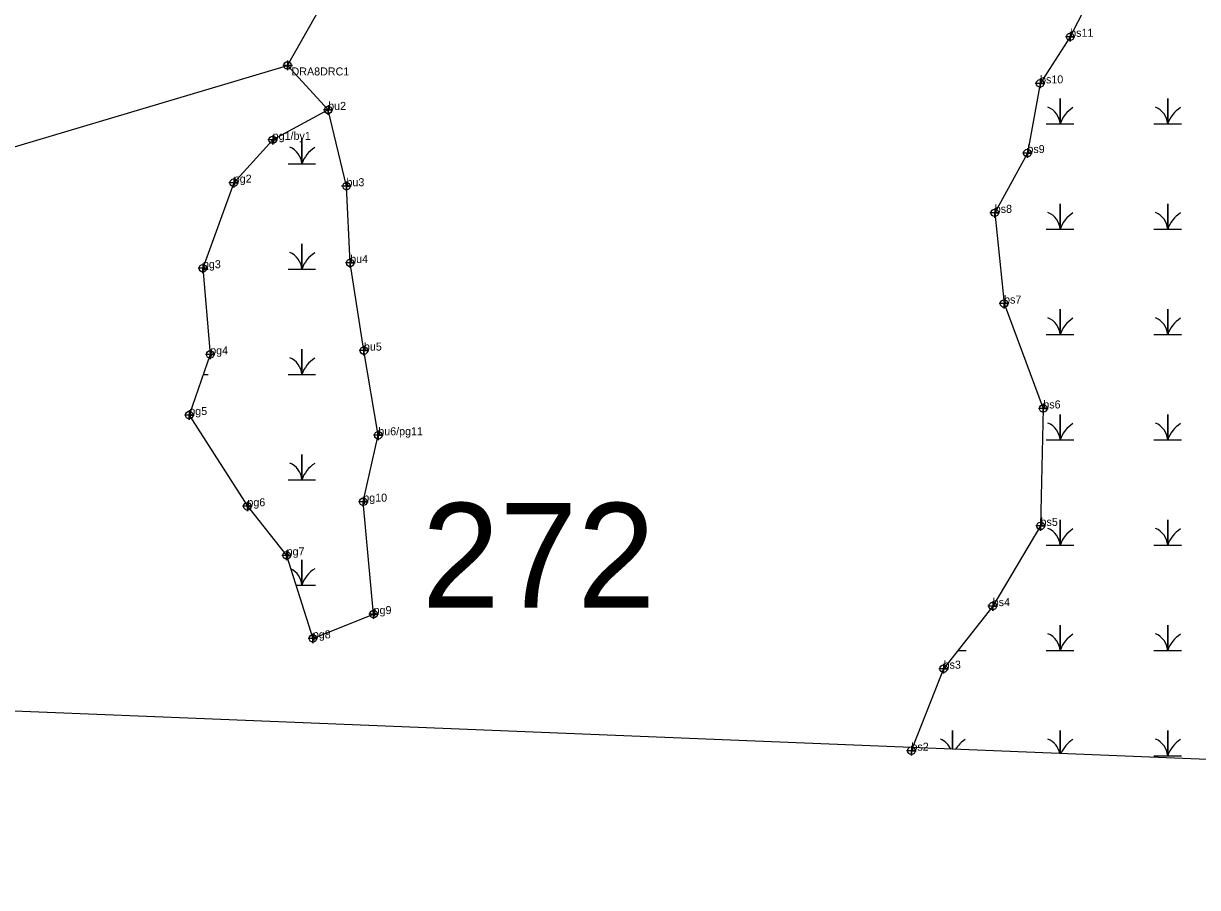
# Model space of a CAD drawing. Extents: x 2071991 to 2268989, y 436479 to 469629.
# Drawn here: x 2232176 to 2232909, y 437760 to 438299 of the extents above; entities that cross this region are included whole.
import ezdxf

# ---------------------------------------------------------------- set-up
doc = ezdxf.new("R2010")
doc.units = 0
for name, color, linetype in [('approx_PSA', 7, 'Continuous'), ('Default', 7, 'Continuous'), ('Exist Environmental Wetland Boundary', 7, 'Continuous'), ('Exist Environmental Wetland Boundary Cogo Comment', 7, 'Continuous'), ('Exist Environmental Wetland Boundary Cogo Point CELL', 7, 'Continuous'), ('Exist Hydro Jurisdictional Stream or Body of Water NEU NonMitigable', 7, 'Continuous'), ('Exist Hydro Jurisdictional Stream or Body of Water NEU NonMitigable Cogo Comment', 7, 'Continuous'), ('Exist Hydro Jurisdictional Stream or Body of Water NEU NonMitigable Cogo Point CELL', 7, 'Continuous'), ('Exist Hydro Swamp or Marsh', 7, 'Continuous')]:
    doc.layers.add(name, color=color, linetype=linetype)

msp = doc.modelspace()

# ---------------------------------------------------------------- linework, layer by layer
at = {"layer": 'approx_PSA'}
for p, q in [((2232283.57, 437865.3), (2231659.59, 437890.49)), ((2234896.82, 437759.82), (2232283.57, 437865.3))]:
    msp.add_line(p, q, dxfattribs=at)
at = {"layer": 'Exist Environmental Wetland Boundary'}
msp.add_lwpolyline([(2232852.98, 438337.31), (2232829.52, 438291.16), (2232810.71, 438262.06), (2232802.81, 438218.55), (2232782.42, 438181.19), (2232788.24, 438124.55), (2232812.74, 438059.04), (2232811.03, 437985.67), (2232781.14, 437935.58), (2232750.47, 437896.5), (2232731.15, 437847.23)], dxfattribs=at)
msp.add_lwpolyline([(2232331.44, 438226.79), (2232307.12, 438200.03), (2232287.87, 438146.61), (2232292.41, 438092.78), (2232279.35, 438054.92), (2232315.65, 437997.92), (2232340.17, 437967.26), (2232356.53, 437915.43), (2232394.48, 437930.6), (2232388.03, 438000.8), (2232397.4, 438042.28), (2232388.44, 438095.15), (2232379.86, 438149.9), (2232377.53, 438197.84), (2232366.11, 438245.5)], close=True, dxfattribs=at)
at = {"layer": 'Exist Environmental Wetland Boundary Cogo Point CELL'}
for points in [[(2232829.52, 438294.16), (2232829.52, 438288.16), (2232829.52, 438291.16), (2232832.52, 438291.16), (2232826.52, 438291.16)], [(2232810.71, 438265.06), (2232810.71, 438259.06), (2232810.71, 438262.06), (2232813.71, 438262.06), (2232807.71, 438262.06)], [(2232366.11, 438248.5), (2232366.11, 438242.5), (2232366.11, 438245.5), (2232369.11, 438245.5), (2232363.11, 438245.5)], [(2232331.44, 438229.79), (2232331.44, 438223.79), (2232331.44, 438226.79), (2232334.44, 438226.79), (2232328.44, 438226.79)], [(2232802.81, 438221.55), (2232802.81, 438215.55), (2232802.81, 438218.55), (2232805.81, 438218.55), (2232799.81, 438218.55)], [(2232307.12, 438203.03), (2232307.12, 438197.03), (2232307.12, 438200.03), (2232310.12, 438200.03), (2232304.12, 438200.03)], [(2232377.53, 438200.84), (2232377.53, 438194.84), (2232377.53, 438197.84), (2232380.53, 438197.84), (2232374.53, 438197.84)], [(2232782.42, 438184.19), (2232782.42, 438178.19), (2232782.42, 438181.19), (2232785.42, 438181.19), (2232779.42, 438181.19)], [(2232287.87, 438149.61), (2232287.87, 438143.61), (2232287.87, 438146.61), (2232290.87, 438146.61), (2232284.87, 438146.61)], [(2232379.86, 438152.9), (2232379.86, 438146.9), (2232379.86, 438149.9), (2232382.86, 438149.9), (2232376.86, 438149.9)], [(2232788.24, 438127.55), (2232788.24, 438121.55), (2232788.24, 438124.55), (2232791.24, 438124.55), (2232785.24, 438124.55)], [(2232292.41, 438095.78), (2232292.41, 438089.78), (2232292.41, 438092.78), (2232295.41, 438092.78), (2232289.41, 438092.78)], [(2232388.44, 438098.15), (2232388.44, 438092.15), (2232388.44, 438095.15), (2232391.44, 438095.15), (2232385.44, 438095.15)], [(2232812.74, 438062.04), (2232812.74, 438056.04), (2232812.74, 438059.04), (2232815.74, 438059.04), (2232809.74, 438059.04)], [(2232279.35, 438057.92), (2232279.35, 438051.92), (2232279.35, 438054.92), (2232282.35, 438054.92), (2232276.35, 438054.92)], [(2232397.4, 438045.28), (2232397.4, 438039.28), (2232397.4, 438042.28), (2232400.4, 438042.28), (2232394.4, 438042.28)], [(2232315.65, 438000.92), (2232315.65, 437994.92), (2232315.65, 437997.92), (2232318.65, 437997.92), (2232312.65, 437997.92)], [(2232388.03, 438003.8), (2232388.03, 437997.8), (2232388.03, 438000.8), (2232391.03, 438000.8), (2232385.03, 438000.8)], [(2232811.03, 437988.67), (2232811.03, 437982.67), (2232811.03, 437985.67), (2232814.03, 437985.67), (2232808.03, 437985.67)], [(2232340.17, 437970.26), (2232340.17, 437964.26), (2232340.17, 437967.26), (2232343.17, 437967.26), (2232337.17, 437967.26)], [(2232781.14, 437938.58), (2232781.14, 437932.58), (2232781.14, 437935.58), (2232784.14, 437935.58), (2232778.14, 437935.58)], [(2232394.48, 437933.6), (2232394.48, 437927.6), (2232394.48, 437930.6), (2232397.48, 437930.6), (2232391.48, 437930.6)], [(2232356.53, 437918.43), (2232356.53, 437912.43), (2232356.53, 437915.43), (2232359.53, 437915.43), (2232353.53, 437915.43)], [(2232750.47, 437899.5), (2232750.47, 437893.5), (2232750.47, 437896.5), (2232753.47, 437896.5), (2232747.47, 437896.5)], [(2232730.38, 437848.27), (2232730.38, 437842.27), (2232730.38, 437845.27), (2232733.38, 437845.27), (2232727.38, 437845.27)]]:
    msp.add_lwpolyline(points, dxfattribs=at)
for centre in [(2232829.52, 438291.16), (2232810.71, 438262.06), (2232366.11, 438245.5), (2232331.44, 438226.79), (2232802.81, 438218.55), (2232307.12, 438200.03), (2232377.53, 438197.84), (2232782.42, 438181.19), (2232287.87, 438146.61), (2232379.86, 438149.9), (2232788.24, 438124.55), (2232292.41, 438092.78), (2232388.44, 438095.15), (2232812.74, 438059.04), (2232279.35, 438054.92), (2232397.4, 438042.28), (2232315.65, 437997.92), (2232388.03, 438000.8), (2232811.03, 437985.67), (2232340.17, 437967.26), (2232781.14, 437935.58), (2232394.48, 437930.6), (2232356.53, 437915.43), (2232750.47, 437896.5), (2232730.38, 437845.27)]:
    msp.add_circle(centre, 2.34, dxfattribs=at)
at = {"layer": 'Exist Hydro Jurisdictional Stream or Body of Water NEU NonMitigable'}
msp.add_line((2232340.73, 438273.27), (2232366.11, 438245.5), dxfattribs=at)
msp.add_lwpolyline([(2231056.2, 437914.39), (2231371.51, 437996.92), (2231628.86, 438069.72), (2231831.84, 438123.29), (2232015.48, 438176.52), (2232340.73, 438273.27), (2232446.52, 438459.82), (2232614.77, 438672.9), (2232699.66, 438654.66)], dxfattribs=at)
at = {"layer": 'Exist Hydro Jurisdictional Stream or Body of Water NEU NonMitigable Cogo Point CELL'}
msp.add_lwpolyline([(2232340.73, 438276.27), (2232340.73, 438270.27), (2232340.73, 438273.27), (2232343.73, 438273.27), (2232337.73, 438273.27)], dxfattribs=at)
msp.add_circle((2232340.73, 438273.27), 2.34, dxfattribs=at)
at = {"layer": 'Exist Hydro Swamp or Marsh'}
for p, q in [((2232287.92, 438146.01), (2232291.08, 438146.01)), ((2232288.08, 438080.23), (2232291.08, 438080.23)), ((2232759.37, 437907.84), (2232764.62, 437907.84))]:
    msp.add_line(p, q, dxfattribs=at)
for points in [[(2232814.62, 438236.75), (2232823.22, 438236.75), (2232823.22, 438252.53), (2232823.22, 438236.75), (2232831.82, 438236.75)], [(2232881.82, 438236.75), (2232890.43, 438236.75), (2232890.43, 438252.53), (2232890.43, 438236.75), (2232899.03, 438236.75)], [(2232341.08, 438211.79), (2232349.68, 438211.79), (2232349.68, 438227.58), (2232349.68, 438211.79), (2232358.28, 438211.79)], [(2232814.62, 438170.96), (2232823.22, 438170.96), (2232823.22, 438186.75), (2232823.22, 438170.96), (2232831.82, 438170.96)], [(2232881.82, 438170.96), (2232890.43, 438170.96), (2232890.43, 438186.75), (2232890.43, 438170.96), (2232899.03, 438170.96)], [(2232341.08, 438146.01), (2232349.68, 438146.01), (2232349.68, 438161.79), (2232349.68, 438146.01), (2232358.28, 438146.01)], [(2232814.62, 438105.18), (2232823.22, 438105.18), (2232823.22, 438120.96), (2232823.22, 438105.18), (2232831.82, 438105.18)], [(2232881.82, 438105.18), (2232890.43, 438105.18), (2232890.43, 438120.96), (2232890.43, 438105.18), (2232899.03, 438105.18)], [(2232341.08, 438080.23), (2232349.68, 438080.23), (2232349.68, 438096.01), (2232349.68, 438080.23), (2232358.28, 438080.23)], [(2232814.62, 438039.4), (2232823.22, 438039.4), (2232823.22, 438055.18), (2232823.22, 438039.4), (2232831.82, 438039.4)], [(2232881.82, 438039.4), (2232890.43, 438039.4), (2232890.43, 438055.18), (2232890.43, 438039.4), (2232899.03, 438039.4)], [(2232341.08, 438014.45), (2232349.68, 438014.45), (2232349.68, 438030.23), (2232349.68, 438014.45), (2232358.28, 438014.45)], [(2232814.62, 437973.62), (2232823.22, 437973.62), (2232823.22, 437989.4), (2232823.22, 437973.62), (2232831.82, 437973.62)], [(2232881.82, 437973.62), (2232890.43, 437973.62), (2232890.43, 437989.4), (2232890.43, 437973.62), (2232899.03, 437973.62)], [(2232346.04, 437948.67), (2232349.68, 437948.67), (2232349.68, 437964.45), (2232349.68, 437948.67), (2232358.28, 437948.67)], [(2232814.62, 437907.84), (2232823.22, 437907.84), (2232823.22, 437923.62), (2232823.22, 437907.84), (2232831.82, 437907.84)], [(2232881.82, 437907.84), (2232890.43, 437907.84), (2232890.43, 437923.62), (2232890.43, 437907.84), (2232899.03, 437907.84)], [(2232756.02, 437846.23), (2232756.02, 437857.84), (2232756.02, 437846.23)], [(2232823.22, 437843.52), (2232823.22, 437857.84), (2232823.22, 437843.52)], [(2232881.82, 437842.06), (2232890.43, 437842.06), (2232890.43, 437857.84), (2232890.43, 437842.06), (2232899.03, 437842.06)]]:
    msp.add_lwpolyline(points, dxfattribs=at)
for centre, radius, start, end in [((2232810.96, 438235.86), 12.3, 4.14034, 67.53497), ((2232841.47, 438230.68), 19.22, 122.12745, 161.62219), ((2232878.16, 438235.86), 12.3, 4.14034, 67.53497), ((2232908.67, 438230.68), 19.22, 122.12745, 161.62219), ((2232337.42, 438210.91), 12.3, 4.14034, 67.53497), ((2232367.93, 438205.73), 19.22, 122.12745, 161.62219), ((2232810.96, 438170.08), 12.3, 4.14034, 67.53497), ((2232841.47, 438164.9), 19.22, 122.12745, 161.62219), ((2232878.16, 438170.08), 12.3, 4.14034, 67.53497), ((2232908.67, 438164.9), 19.22, 122.12745, 161.62219), ((2232337.42, 438145.13), 12.3, 4.14034, 67.53497), ((2232367.93, 438139.95), 19.22, 122.12745, 161.62219), ((2232810.96, 438104.3), 12.3, 4.14034, 67.53497), ((2232841.47, 438099.12), 19.22, 122.12745, 161.62219), ((2232878.16, 438104.3), 12.3, 4.14034, 67.53497), ((2232908.67, 438099.12), 19.22, 122.12745, 161.62219), ((2232337.42, 438079.35), 12.3, 4.14034, 67.53497), ((2232367.93, 438074.17), 19.22, 122.12745, 161.62219), ((2232810.96, 438038.52), 12.3, 4.14034, 67.53497), ((2232841.47, 438033.34), 19.22, 122.12745, 161.62219), ((2232878.16, 438038.52), 12.3, 4.14034, 67.53497), ((2232908.67, 438033.34), 19.22, 122.12745, 161.62219), ((2232337.42, 438013.57), 12.3, 4.14034, 67.53497), ((2232367.93, 438008.39), 19.22, 122.12745, 161.62219), ((2232810.96, 437972.73), 12.3, 4.14034, 67.53497), ((2232841.47, 437967.56), 19.22, 122.12745, 161.62219), ((2232878.16, 437972.73), 12.3, 4.14034, 67.53497), ((2232908.67, 437967.56), 19.22, 122.12745, 161.62219), ((2232337.42, 437947.78), 12.3, 4.14034, 63.86393), ((2232367.93, 437942.61), 19.22, 122.12745, 161.62219), ((2232810.96, 437906.95), 12.3, 4.14034, 67.53497), ((2232841.47, 437901.78), 19.22, 122.12745, 161.62219), ((2232878.16, 437906.95), 12.3, 4.14034, 67.53497), ((2232908.67, 437901.78), 19.22, 122.12745, 161.62219), ((2232743.75, 437841.17), 12.3, 24.50196, 67.53497), ((2232774.26, 437836), 19.22, 122.12745, 148.12038), ((2232810.96, 437841.17), 12.3, 11.0265, 67.53497), ((2232841.47, 437836), 19.22, 122.12745, 157.05102), ((2232878.16, 437841.17), 12.3, 4.14034, 67.53497), ((2232908.67, 437836), 19.22, 122.12745, 161.62219)]:
    msp.add_arc(centre, radius, start, end, dxfattribs=at)

# ---------------------------------------------------------------- texts
at = {"layer": 'Default'}
msp.add_text('272', height=65.34, dxfattribs=at).set_placement((2232424.58, 437934.66))
at = {"layer": 'Exist Environmental Wetland Boundary Cogo Comment'}
for s, p in [('bs11', (2232829.52, 438291.16)), ('bs10', (2232810.71, 438262.06)), ('bu2', (2232366.11, 438245.5)), ('pg1/by1', (2232331.44, 438226.79)), ('bs9', (2232802.81, 438218.55)), ('pg2', (2232307.12, 438200.03)), ('bu3', (2232377.53, 438197.84)), ('bs8', (2232782.42, 438181.19)), ('bu4', (2232379.86, 438149.9)), ('pg3', (2232287.87, 438146.61)), ('bs7', (2232788.24, 438124.55)), ('pg4', (2232292.41, 438092.78)), ('bu5', (2232388.44, 438095.15)), ('pg5', (2232279.35, 438054.92)), ('bs6', (2232812.74, 438059.04)), ('bu6/pg11', (2232397.4, 438042.28)), ('pg6', (2232315.65, 437997.92)), ('pg10', (2232388.03, 438000.8)), ('bs5', (2232811.03, 437985.67)), ('pg7', (2232340.17, 437967.26)), ('pg9', (2232394.48, 437930.6)), ('bs4', (2232781.14, 437935.58)), ('pg8', (2232356.53, 437915.43)), ('bs3', (2232750.47, 437896.5)), ('bs2', (2232730.38, 437845.27))]:
    msp.add_text(s, height=5, dxfattribs=at).set_placement(p)
at = {"layer": 'Exist Hydro Jurisdictional Stream or Body of Water NEU NonMitigable Cogo Comment'}
msp.add_text('DRA8DRC1', height=5, dxfattribs=at).set_placement((2232343.23, 438267.02))

doc.saveas('drawing.dxf')
